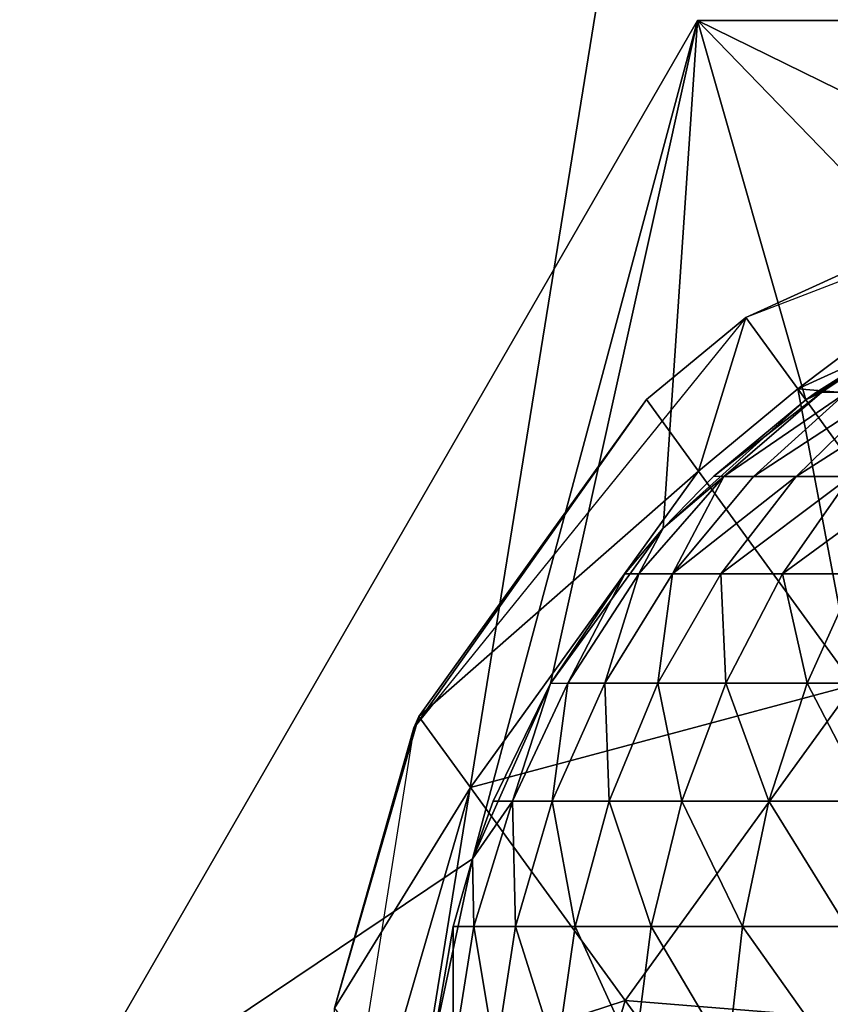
# Model space of a CAD drawing. Header units: millimetres. Extents: x 0 to 232, y 0 to 232.
# Tile 440 of 656: x 48.09 to 50.08, y 205.24 to 207.65. Entities that reach past the tile are written whole.
import ezdxf

# ---------------------------------------------------------------- set-up
doc = ezdxf.new("R2010")
doc.units = ezdxf.units.MM
doc.header["$LTSCALE"] = 25.4
doc.layers.get('0').update_dxf_attribs({"true_color": 0xff5454})

# ---------------------------------------------------------------- blocks, each defined once
blk = doc.blocks.new('WORKSHOP-C-6335.STL')
at = {"color": 0}
mesh = blk.add_polyface(dxfattribs=at)
corners = [(2.6499, 98.5523, 93.8177), (2.6499, 135.7677, 93.8177), (1.1477, 117.16, 93.8177), (7.1175, 80.4265, 93.8177), (6.1477, 117.16, 93.8177), (5.7628, 149.5545, 93.8177), (6.2817, 116.66, 93.8177), (6.6477, 116.294, 93.8177), (7.1477, 116.16, 93.8177), (14.4348, 63.2521, 93.8177), (7.6477, 116.294, 93.8177), (8.0137, 116.66, 93.8177), (8.1477, 117.16, 93.8177), (13.1477, 117.16, 93.8177), (14.6437, 99.5839, 93.8177), (24.4124, 47.4739, 93.8177), (19.0885, 82.5135, 93.8177), (26.3543, 66.4397, 93.8177), (36.7917, 33.5005, 93.8177), (36.232, 51.8251, 93.8177), (48.4376, 39.0901, 93.8177), (51.2522, 21.6939, 93.8177), (62.6198, 28.601, 93.8177), (67.4194, 12.3598, 93.8177), (78.3707, 20.6596, 93.8177), (84.8745, 5.7399, 93.8177), (82.2898, 12.0438, 93.8177), (82.1559, 12.5438, 93.8177), (82.6559, 11.6778, 93.8177), (83.1559, 11.5438, 93.8177), (83.6559, 11.6778, 93.8177), (84.0219, 12.0438, 93.8177), (84.1559, 12.5438, 93.8177), (7.1175, 153.8935, 93.8177), (6.2817, 117.66, 93.8177), (6.6477, 118.026, 93.8177), (7.1477, 118.16, 93.8177), (14.4348, 171.0679, 93.8177), (7.6477, 118.026, 93.8177), (8.0137, 117.66, 93.8177), (14.6437, 134.7361, 93.8177), (24.4124, 186.8461, 93.8177), (19.0885, 151.8065, 93.8177), (26.3543, 167.8803, 93.8177), (36.7917, 200.8195, 93.8177), (36.232, 182.4949, 93.8177), (48.4376, 195.2299, 93.8177), (47.4738, 209.9045, 93.8177), (51.2522, 212.6261, 93.8177), (57.1072, 202.0784, 93.8177), (67.4194, 221.9603, 93.8177), (62.6198, 205.719, 93.8177), (78.3707, 213.6605, 93.8177), (84.8745, 228.5801, 93.8177), (82.2898, 222.2762, 93.8177), (82.1559, 221.7762, 93.8177), (82.6559, 222.6422, 93.8177), (83.1559, 222.7762, 93.8177), (83.6559, 222.6422, 93.8177), (84.0219, 222.2762, 93.8177), (84.1559, 221.7762, 93.8177), (82.2898, 221.2762, 93.8177), (82.6559, 220.9102, 93.8177), (83.1559, 220.7762, 93.8177), (95.2371, 218.8257, 93.8177), (83.6559, 220.9102, 93.8177), (84.0219, 221.2762, 93.8177), (103.1655, 232.3142, 93.8177), (112.7338, 221.0663, 93.8177), (121.8186, 233.0659, 93.8177), (130.3576, 220.3176, 93.8177), (140.3507, 230.8157, 93.8177), (147.6013, 216.6013, 93.8177), (158.2819, 225.6219, 93.8177), (163.9689, 210.0243, 93.8177), (175.1477, 217.6189, 93.8177), (177.4092, 201.9217, 93.8177), (190.5114, 207.0142, 93.8177), (178.9896, 200.7757, 93.8177), (192.2312, 189.1216, 93.8177), (203.975, 194.0822, 93.8177), (203.3127, 175.3974, 93.8177), (205.1396, 181.8164, 93.8177), (205.2736, 181.3164, 93.8177), (211.9155, 159.9977, 93.8177), (205.6396, 180.9503, 93.8177), (206.1396, 180.8164, 93.8177), (206.6396, 180.9503, 93.8177), (207.0056, 181.3164, 93.8177), (207.1396, 181.8164, 93.8177), (203.975, 40.2378, 93.8177), (205.2736, 52.0036, 93.8177), (205.1396, 52.5036, 93.8177), (205.6396, 51.6376, 93.8177), (206.1396, 51.5036, 93.8177), (206.6396, 51.6376, 93.8177), (215.1898, 55.162, 93.8177), (207.0056, 52.0036, 93.8177), (207.1396, 52.5036, 93.8177), (211.9155, 74.3223, 93.8177), (214.4763, 80.5111, 93.8177), (217.7919, 90.9543, 93.8177), (223.8653, 71.6919, 93.8177), (220.7731, 108.3402, 93.8177), (220.7731, 125.9798, 93.8177), (206.6396, 182.6824, 93.8177), (215.1898, 179.158, 93.8177), (206.1396, 182.8164, 93.8177), (205.6396, 182.6824, 93.8177), (205.2736, 182.3164, 93.8177), (207.0056, 182.3164, 93.8177), (214.4763, 153.8089, 93.8177), (217.7919, 143.3657, 93.8177), (223.8653, 162.6281, 93.8177), (229.777, 89.3994, 93.8177), (229.777, 144.9206, 93.8177), (232.7716, 107.8259, 93.8177), (232.7716, 126.4941, 93.8177), (83.1559, 13.5438, 93.8177), (95.2371, 15.4942, 93.8177), (82.6559, 13.4098, 93.8177), (82.2898, 13.0438, 93.8177), (83.6559, 13.4098, 93.8177), (84.0219, 13.0438, 93.8177), (103.1655, 2.0058, 93.8177), (112.7338, 13.2537, 93.8177), (121.8186, 1.2541, 93.8177), (130.3576, 14.0023, 93.8177), (140.3507, 3.5043, 93.8177), (147.6013, 17.7187, 93.8177), (158.2819, 8.6981, 93.8177), (163.9689, 24.2957, 93.8177), (175.1477, 16.7011, 93.8177), (177.4092, 32.3983, 93.8177), (190.5114, 27.3058, 93.8177), (178.9896, 33.5443, 93.8177), (192.2312, 45.1984, 93.8177), (203.3127, 58.9226, 93.8177), (205.2736, 53.0036, 93.8177), (205.6396, 53.3696, 93.8177), (206.1396, 53.5036, 93.8177), (206.6396, 53.3696, 93.8177), (207.0056, 53.0036, 93.8177)]
mesh.append_faces([[corners[k] for k in face] for face in [(0, 1, 2), (115, 116, 117)]], dxfattribs={"vtx0": -1, "color": 0})
mesh.append_faces([[corners[k] for k in face] for face in [(1, 4, 5), (4, 3, 6), (6, 3, 7), (7, 3, 8), (8, 9, 10), (10, 9, 11), (11, 9, 12), (13, 9, 14), (14, 15, 16), (16, 15, 17), (17, 18, 19), (19, 18, 20), (20, 21, 22), (22, 23, 24), (26, 25, 28), (28, 25, 29), (29, 25, 30), (30, 25, 31), (31, 25, 32), (33, 36, 37), (37, 40, 41), (41, 43, 44), (44, 46, 47), (47, 46, 48), (48, 49, 50), (50, 52, 53), (54, 52, 55), (61, 52, 62), (62, 52, 63), (63, 64, 65), (65, 64, 66), (66, 64, 60), (53, 64, 67), (67, 68, 69), (69, 70, 71), (71, 72, 73), (73, 74, 75), (75, 76, 77), (77, 79, 80), (82, 81, 83), (83, 84, 85), (85, 84, 86), (86, 84, 87), (87, 84, 88), (88, 84, 89), (91, 90, 93), (93, 90, 94), (94, 90, 95), (95, 96, 97), (97, 96, 98), (99, 96, 100), (100, 96, 101), (101, 102, 103), (103, 102, 104), (80, 105, 106), (105, 80, 107), (107, 80, 108), (108, 80, 109), (109, 80, 82), (106, 112, 113), (113, 114, 115), (24, 118, 119), (118, 24, 120), (120, 24, 121), (121, 24, 27), (119, 124, 125), (125, 126, 127), (127, 128, 129), (129, 130, 131), (131, 132, 133), (133, 134, 135), (135, 134, 136), (136, 90, 137), (137, 138, 99)]], dxfattribs={"vtx0": -1, "vtx1": -1, "color": 0})
mesh.append_faces([[corners[k] for k in face] for face in [(1, 3, 4), (12, 9, 13), (24, 25, 26), (37, 12, 13), (53, 52, 54), (60, 64, 53), (80, 81, 82), (98, 96, 99), (106, 89, 84), (113, 104, 102), (119, 32, 25), (137, 90, 92)]], dxfattribs={"vtx0": -1, "vtx1": -1, "vtx2": -1, "color": 0})
mesh.append_faces([[corners[k] for k in face] for face in [(1, 0, 3), (8, 3, 9), (14, 9, 15), (17, 15, 18), (20, 18, 21), (22, 21, 23), (24, 23, 25), (24, 26, 27), (4, 33, 5), (33, 4, 34), (33, 34, 35), (33, 35, 36), (37, 36, 38), (37, 38, 39), (37, 39, 12), (37, 13, 40), (41, 40, 42), (41, 42, 43), (44, 43, 45), (44, 45, 46), (48, 46, 49), (50, 49, 51), (50, 51, 52), (53, 54, 56), (53, 56, 57), (53, 57, 58), (53, 58, 59), (53, 59, 60), (52, 61, 55), (63, 52, 64), (67, 64, 68), (69, 68, 70), (71, 70, 72), (73, 72, 74), (75, 74, 76), (77, 76, 78), (77, 78, 79), (80, 79, 81), (83, 81, 84), (90, 91, 92), (95, 90, 96), (101, 96, 102), (106, 105, 110), (106, 110, 89), (106, 84, 111), (106, 111, 112), (113, 112, 104), (113, 102, 114), (115, 114, 116), (119, 118, 122), (119, 122, 123), (119, 123, 32), (119, 25, 124), (125, 124, 126), (127, 126, 128), (129, 128, 130), (131, 130, 132), (133, 132, 134), (136, 134, 90), (137, 92, 138), (99, 138, 139), (99, 139, 140), (99, 140, 141), (99, 141, 142), (99, 142, 98)]], dxfattribs={"vtx0": -1, "vtx2": -1, "color": 0})
mesh = blk.add_polyface(dxfattribs=at)
corners = [(78.3707, 20.6596, 91.8178), (82.2898, 13.0438, 91.8178), (82.1559, 12.5438, 91.8178), (82.6559, 13.4098, 91.8178), (83.1559, 13.5438, 91.8178), (95.2371, 15.4942, 91.8178), (83.6559, 13.4098, 91.8178), (84.0219, 13.0438, 91.8178), (84.1559, 12.5438, 91.8178), (84.8745, 5.7399, 91.8178), (103.1655, 2.0058, 91.8178), (112.7338, 13.2537, 91.8178), (121.8186, 1.2541, 91.8178), (130.3576, 14.0023, 91.8178), (140.3507, 3.5043, 91.8178), (147.6013, 17.7187, 91.8178), (158.2819, 8.6981, 91.8178), (163.9689, 24.2957, 91.8178), (175.1477, 16.7011, 91.8178), (177.4092, 32.3983, 91.8178), (190.5114, 27.3058, 91.8178), (178.9896, 33.5443, 91.8178), (192.2312, 45.1984, 91.8178), (203.975, 40.2378, 91.8178), (203.3127, 58.9226, 91.8178), (205.1396, 52.5036, 91.8178), (205.2736, 53.0036, 91.8178), (211.9155, 74.3223, 91.8178), (205.6396, 53.3696, 91.8178), (206.1396, 53.5036, 91.8178), (206.6396, 53.3696, 91.8178), (207.0056, 53.0036, 91.8178), (207.1396, 52.5036, 91.8178), (203.975, 194.0822, 91.8178), (205.2736, 182.3164, 91.8178), (205.1396, 181.8164, 91.8178), (205.6396, 182.6824, 91.8178), (206.1396, 182.8164, 91.8178), (206.6396, 182.6824, 91.8178), (215.1898, 179.158, 91.8178), (207.0056, 182.3164, 91.8178), (207.1396, 181.8164, 91.8178), (211.9155, 159.9977, 91.8178), (214.4763, 153.8089, 91.8178), (217.7919, 143.3657, 91.8178), (223.8653, 162.6281, 91.8178), (220.7731, 125.9798, 91.8178), (220.7731, 108.3402, 91.8178), (206.6396, 51.6376, 91.8178), (215.1898, 55.162, 91.8178), (206.1396, 51.5036, 91.8178), (205.6396, 51.6376, 91.8178), (205.2736, 52.0036, 91.8178), (207.0056, 52.0036, 91.8178), (214.4763, 80.5111, 91.8178), (217.7919, 90.9543, 91.8178), (223.8653, 71.6919, 91.8178), (229.777, 144.9206, 91.8178), (229.777, 89.3994, 91.8178), (232.7716, 126.4941, 91.8178), (232.7716, 107.8259, 91.8178), (78.3707, 213.6605, 91.8178), (83.1559, 220.7762, 91.8178), (95.2371, 218.8257, 91.8178), (82.6559, 220.9102, 91.8178), (82.2898, 221.2762, 91.8178), (82.1559, 221.7762, 91.8178), (83.6559, 220.9102, 91.8178), (84.0219, 221.2762, 91.8178), (84.1559, 221.7762, 91.8178), (84.8745, 228.5801, 91.8178), (103.1655, 232.3142, 91.8178), (112.7338, 221.0663, 91.8178), (121.8186, 233.0659, 91.8178), (130.3576, 220.3176, 91.8178), (140.3507, 230.8157, 91.8178), (147.6013, 216.6013, 91.8178), (158.2819, 225.6219, 91.8178), (163.9689, 210.0243, 91.8178), (175.1477, 217.6189, 91.8178), (177.4092, 201.9217, 91.8178), (190.5114, 207.0142, 91.8178), (178.9896, 200.7757, 91.8178), (192.2312, 189.1216, 91.8178), (203.3127, 175.3974, 91.8178), (205.2736, 181.3164, 91.8178), (205.6396, 180.9503, 91.8178), (206.1396, 180.8164, 91.8178), (206.6396, 180.9503, 91.8178), (207.0056, 181.3164, 91.8178), (7.1175, 153.8935, 91.8178), (6.1477, 117.16, 91.8178), (5.7628, 149.5545, 91.8178), (6.2817, 117.66, 91.8178), (6.6477, 118.026, 91.8178), (7.1477, 118.16, 91.8178), (14.4348, 171.0679, 91.8178), (7.6477, 118.026, 91.8178), (8.0137, 117.66, 91.8178), (8.1477, 117.16, 91.8178), (13.1477, 117.16, 91.8178), (14.6437, 134.7361, 91.8178), (24.4124, 186.8461, 91.8178), (19.0885, 151.8065, 91.8178), (26.3543, 167.8803, 91.8178), (36.7917, 200.8195, 91.8178), (36.232, 182.4949, 91.8178), (48.4376, 195.2299, 91.8178), (47.4738, 209.9045, 91.8178), (51.2522, 212.6261, 91.8178), (57.1072, 202.0784, 91.8178), (67.4194, 221.9603, 91.8178), (62.6198, 205.719, 91.8178), (82.2898, 222.2762, 91.8178), (82.6559, 222.6422, 91.8178), (83.1559, 222.7762, 91.8178), (83.6559, 222.6422, 91.8178), (84.0219, 222.2762, 91.8178), (2.6499, 135.7677, 91.8178), (2.6499, 98.5523, 91.8178), (1.1477, 117.16, 91.8178), (7.1175, 80.4265, 91.8178), (6.2817, 116.66, 91.8178), (6.6477, 116.294, 91.8178), (7.1477, 116.16, 91.8178), (14.4348, 63.2521, 91.8178), (7.6477, 116.294, 91.8178), (8.0137, 116.66, 91.8178), (14.6437, 99.5839, 91.8178), (24.4124, 47.4739, 91.8178), (19.0885, 82.5135, 91.8178), (26.3543, 66.4397, 91.8178), (36.7917, 33.5005, 91.8178), (36.232, 51.8251, 91.8178), (48.4376, 39.0901, 91.8178), (51.2522, 21.6939, 91.8178), (62.6198, 28.601, 91.8178), (67.4194, 12.3598, 91.8178), (82.2898, 12.0438, 91.8178), (82.6559, 11.6778, 91.8178), (83.1559, 11.5438, 91.8178), (83.6559, 11.6778, 91.8178), (84.0219, 12.0438, 91.8178)]
mesh.append_faces([[corners[k] for k in face] for face in [(58, 59, 60), (118, 119, 120)]], dxfattribs={"vtx0": -1, "color": 0})
mesh.append_faces([[corners[k] for k in face] for face in [(1, 0, 3), (3, 0, 4), (4, 5, 6), (6, 5, 7), (7, 5, 8), (9, 5, 10), (10, 11, 12), (12, 13, 14), (14, 15, 16), (16, 17, 18), (18, 19, 20), (20, 22, 23), (25, 24, 26), (26, 27, 28), (28, 27, 29), (29, 27, 30), (30, 27, 31), (31, 27, 32), (34, 33, 36), (36, 33, 37), (37, 33, 38), (38, 39, 40), (40, 39, 41), (42, 39, 43), (43, 39, 44), (44, 45, 46), (46, 45, 47), (23, 48, 49), (48, 23, 50), (50, 23, 51), (51, 23, 52), (52, 23, 25), (49, 55, 56), (56, 57, 58), (61, 62, 63), (62, 61, 64), (64, 61, 65), (65, 61, 66), (63, 71, 72), (72, 73, 74), (74, 75, 76), (76, 77, 78), (78, 79, 80), (80, 81, 82), (82, 81, 83), (83, 33, 84), (84, 85, 42), (90, 91, 92), (91, 90, 93), (93, 90, 94), (94, 90, 95), (95, 96, 97), (97, 96, 98), (98, 96, 99), (100, 96, 101), (101, 102, 103), (103, 102, 104), (104, 105, 106), (106, 105, 107), (107, 109, 110), (110, 111, 112), (112, 111, 61), (113, 70, 114), (114, 70, 115), (115, 70, 116), (116, 70, 117), (117, 70, 69), (119, 91, 121), (121, 124, 125), (125, 128, 129), (129, 131, 132), (132, 134, 135), (135, 136, 137), (137, 0, 9), (138, 0, 2)]], dxfattribs={"vtx0": -1, "vtx1": -1, "color": 0})
mesh.append_faces([[corners[k] for k in face] for face in [(8, 5, 9), (23, 24, 25), (41, 39, 42), (49, 32, 27), (56, 47, 45), (63, 69, 70), (84, 33, 35), (99, 96, 100), (61, 70, 113), (119, 92, 91), (125, 99, 100), (9, 0, 138)]], dxfattribs={"vtx0": -1, "vtx1": -1, "vtx2": -1, "color": 0})
mesh.append_faces([[corners[k] for k in face] for face in [(0, 1, 2), (4, 0, 5), (10, 5, 11), (12, 11, 13), (14, 13, 15), (16, 15, 17), (18, 17, 19), (20, 19, 21), (20, 21, 22), (23, 22, 24), (26, 24, 27), (33, 34, 35), (38, 33, 39), (44, 39, 45), (49, 48, 53), (49, 53, 32), (49, 27, 54), (49, 54, 55), (56, 55, 47), (56, 45, 57), (58, 57, 59), (63, 62, 67), (63, 67, 68), (63, 68, 69), (63, 70, 71), (72, 71, 73), (74, 73, 75), (76, 75, 77), (78, 77, 79), (80, 79, 81), (83, 81, 33), (84, 35, 85), (42, 85, 86), (42, 86, 87), (42, 87, 88), (42, 88, 89), (42, 89, 41), (95, 90, 96), (101, 96, 102), (104, 102, 105), (107, 105, 108), (107, 108, 109), (110, 109, 111), (61, 111, 70), (61, 113, 66), (119, 118, 92), (121, 91, 122), (121, 122, 123), (121, 123, 124), (125, 124, 126), (125, 126, 127), (125, 127, 99), (125, 100, 128), (129, 128, 130), (129, 130, 131), (132, 131, 133), (132, 133, 134), (135, 134, 136), (137, 136, 0), (9, 138, 139), (9, 139, 140), (9, 140, 141), (9, 141, 142), (9, 142, 8)]], dxfattribs={"vtx0": -1, "vtx2": -1, "color": 0})
mesh = blk.add_polyface(dxfattribs=at)
corners = [(50.9036, 208.9019, 91.8178), (49.3159, 206.1519, 89.0178), (49.3159, 206.1519, 91.8178), (50.9036, 208.9019, 89.0178)]
mesh.append_faces([[corners[k] for k in face] for face in [(0, 1, 2), (1, 0, 3)]], dxfattribs={"vtx0": -1, "color": 0})
mesh = blk.add_polyface(dxfattribs=at)
corners = [(49.3159, 206.1519, 89.0178), (50.3515, 206.8472, 89.0178), (50.2537, 206.3871, 89.0178), (50.9036, 208.9019, 89.0178), (50.5428, 207.2769, 89.0178), (50.8193, 207.6574, 89.0178), (51.1688, 207.9722, 89.0178), (51.5762, 208.2074, 89.0178), (52.0235, 208.3527, 89.0178), (54.0791, 208.9019, 89.0178), (52.4913, 208.4019, 89.0178), (52.9591, 208.3527, 89.0178), (53.4065, 208.2074, 89.0178), (53.8139, 207.9722, 89.0178), (54.1634, 207.6574, 89.0178), (55.6668, 206.1519, 89.0178), (54.4399, 207.2769, 89.0178), (54.6312, 206.8472, 89.0178), (54.729, 206.3871, 89.0178), (54.729, 205.9167, 89.0178), (50.3515, 205.4566, 89.0178), (50.9036, 203.4019, 89.0178), (50.2537, 205.9167, 89.0178), (50.5428, 205.0269, 89.0178), (50.8193, 204.6463, 89.0178), (51.1688, 204.3316, 89.0178), (51.5762, 204.0964, 89.0178), (52.0235, 203.951, 89.0178), (54.0791, 203.4019, 89.0178), (52.4913, 203.9019, 89.0178), (52.9591, 203.951, 89.0178), (53.4065, 204.0964, 89.0178), (53.8139, 204.3316, 89.0178), (54.1634, 204.6463, 89.0178), (54.4399, 205.0269, 89.0178), (54.6312, 205.4566, 89.0178)]
mesh.append_faces([[corners[k] for k in face] for face in [(1, 3, 4), (4, 3, 5), (5, 3, 6), (6, 3, 7), (7, 3, 8), (8, 9, 10), (10, 9, 11), (11, 9, 12), (12, 9, 13), (13, 9, 14), (14, 15, 16), (16, 15, 17), (17, 15, 18), (18, 15, 19), (0, 20, 21), (20, 0, 22), (22, 0, 2), (21, 27, 28), (28, 33, 15)]], dxfattribs={"vtx0": -1, "vtx1": -1, "color": 0})
mesh.append_faces([[corners[k] for k in face] for face in [(0, 1, 2), (1, 0, 3), (8, 3, 9), (14, 9, 15), (21, 20, 23), (21, 23, 24), (21, 24, 25), (21, 25, 26), (21, 26, 27), (28, 27, 29), (28, 29, 30), (28, 30, 31), (28, 31, 32), (28, 32, 33), (15, 33, 34), (15, 34, 35), (15, 35, 19)]], dxfattribs={"vtx0": -1, "vtx2": -1, "color": 0})
mesh = blk.add_polyface(dxfattribs=at)
corners = [(50.9036, 208.9019, 91.8178), (54.0791, 208.9019, 89.0178), (50.9036, 208.9019, 89.0178), (54.0791, 208.9019, 91.8178)]
mesh.append_faces([[corners[k] for k in face] for face in [(0, 1, 2), (1, 0, 3)]], dxfattribs={"vtx0": -1, "color": 0})
mesh = blk.add_polyface(dxfattribs=at)
corners = [(51.9322, 208.5885, 126.6007), (52.23, 208.6382, 93.8177), (51.0219, 208.1744, 93.8177)]
mesh.append_faces([[corners[k] for k in face] for face in [(0, 1, 2)]], dxfattribs={"color": 0})
mesh = blk.add_polyface(dxfattribs=at)
corners = [(51.9322, 208.5885, 126.6007), (51.0219, 208.1744, 93.8177), (51.0219, 208.1744, 126.6007)]
mesh.append_faces([[corners[k] for k in face] for face in [(0, 1, 2)]], dxfattribs={"color": 0})
mesh = blk.add_polyface(dxfattribs=at)
corners = [(51.1491, 207.9993, 132.1983), (51.9322, 208.5885, 126.6007), (51.0219, 208.1744, 126.6007), (52.0591, 208.4139, 132.1828)]
mesh.append_faces([[corners[k] for k in face] for face in [(0, 1, 2), (1, 0, 3)]], dxfattribs={"vtx0": -1, "color": 0})
mesh = blk.add_polyface(dxfattribs=at)
corners = [(51.1491, 207.9993, 132.1983), (52.4389, 207.8912, 137.7317), (52.0591, 208.4139, 132.1828), (51.5299, 207.4751, 137.7625)]
mesh.append_faces([[corners[k] for k in face] for face in [(0, 1, 2), (1, 0, 3)]], dxfattribs={"vtx0": -1, "color": 0})
mesh = blk.add_polyface(dxfattribs=at)
corners = [(51.5762, 208.2074, 89.0178), (51.1954, 207.9912, 87.5178), (51.1688, 207.9722, 89.0178)]
mesh.append_faces([[corners[k] for k in face] for face in [(0, 1, 2)]], dxfattribs={"color": 0})
mesh = blk.add_polyface(dxfattribs=at)
corners = [(51.5762, 208.2074, 89.0178), (51.3985, 208.1186, 87.5178), (51.1954, 207.9912, 87.5178)]
mesh.append_faces([[corners[k] for k in face] for face in [(0, 1, 2)]], dxfattribs={"color": 0})
mesh = blk.add_polyface(dxfattribs=at)
corners = [(51.0219, 208.1744, 93.8177), (50.2075, 207.1687, 93.8177), (50.7785, 207.9729, 126.6007)]
mesh.append_faces([[corners[k] for k in face] for face in [(0, 1, 2)]], dxfattribs={"color": 0})
mesh = blk.add_polyface(dxfattribs=at)
corners = [(51.0219, 208.1744, 126.6007), (51.0219, 208.1744, 93.8177), (50.7785, 207.9729, 126.6007)]
mesh.append_faces([[corners[k] for k in face] for face in [(0, 1, 2)]], dxfattribs={"color": 0})
mesh = blk.add_polyface(dxfattribs=at)
corners = [(50.9056, 207.7978, 132.1967), (51.0219, 208.1744, 126.6007), (50.7785, 207.9729, 126.6007), (51.1491, 207.9993, 132.1983)]
mesh.append_faces([[corners[k] for k in face] for face in [(0, 1, 2), (1, 0, 3)]], dxfattribs={"vtx0": -1, "color": 0})
mesh = blk.add_polyface(dxfattribs=at)
corners = [(51.3985, 208.1186, 87.5178), (51.2082, 207.9909, 87.4601), (51.1954, 207.9912, 87.5178)]
mesh.append_faces([[corners[k] for k in face] for face in [(0, 1, 2)]], dxfattribs={"color": 0})
mesh = blk.add_polyface(dxfattribs=at)
corners = [(51.3985, 208.1186, 87.5178), (51.2695, 207.9909, 87.2755), (51.2082, 207.9909, 87.4601)]
mesh.append_faces([[corners[k] for k in face] for face in [(0, 1, 2)]], dxfattribs={"color": 0})
mesh = blk.add_polyface(dxfattribs=at)
corners = [(51.2864, 207.2738, 137.7594), (51.1491, 207.9993, 132.1983), (50.9056, 207.7978, 132.1967), (51.5299, 207.4751, 137.7625)]
mesh.append_faces([[corners[k] for k in face] for face in [(0, 1, 2), (1, 0, 3)]], dxfattribs={"vtx0": -1, "color": 0})
mesh = blk.add_polyface(dxfattribs=at)
corners = [(50.9438, 207.7852, 87.5178), (51.2082, 207.9909, 87.4601), (50.9683, 207.7848, 87.3997)]
mesh.append_faces([[corners[k] for k in face] for face in [(0, 1, 2)]], dxfattribs={"color": 0})
mesh = blk.add_polyface(dxfattribs=at)
corners = [(51.1688, 207.9722, 87.5178), (51.2082, 207.9909, 87.4601), (50.9438, 207.7852, 87.5178)]
mesh.append_faces([[corners[k] for k in face] for face in [(0, 1, 2)]], dxfattribs={"color": 0})
mesh = blk.add_polyface(dxfattribs=at)
corners = [(50.9683, 207.7848, 87.3997), (51.2695, 207.9909, 87.2755), (51.0411, 207.7848, 87.1805), (51.2082, 207.9909, 87.4601)]
mesh.append_faces([[corners[k] for k in face] for face in [(0, 1, 2), (1, 0, 3)]], dxfattribs={"vtx0": -1, "color": 0})
mesh = blk.add_polyface(dxfattribs=at)
corners = [(51.0411, 207.7848, 87.1805), (51.3571, 207.9909, 87.1018), (51.1451, 207.7848, 86.9744), (51.2695, 207.9909, 87.2755)]
mesh.append_faces([[corners[k] for k in face] for face in [(0, 1, 2), (1, 0, 3)]], dxfattribs={"vtx0": -1, "color": 0})
mesh = blk.add_polyface(dxfattribs=at)
corners = [(51.1451, 207.7848, 86.9744), (51.4693, 207.9909, 86.9429), (51.2783, 207.7848, 86.7858), (51.3571, 207.9909, 87.1018)]
mesh.append_faces([[corners[k] for k in face] for face in [(0, 1, 2), (1, 0, 3)]], dxfattribs={"vtx0": -1, "color": 0})
mesh = blk.add_polyface(dxfattribs=at)
corners = [(51.1688, 207.9722, 89.0178), (51.1954, 207.9912, 87.5178), (51.1688, 207.9722, 87.5178)]
mesh.append_faces([[corners[k] for k in face] for face in [(0, 1, 2)]], dxfattribs={"color": 0})
mesh = blk.add_polyface(dxfattribs=at)
corners = [(50.7785, 207.9729, 126.6007), (50.2075, 207.1687, 93.8177), (50.22, 207.1965, 126.6007)]
mesh.append_faces([[corners[k] for k in face] for face in [(0, 1, 2)]], dxfattribs={"color": 0})
mesh = blk.add_polyface(dxfattribs=at)
corners = [(50.9056, 207.7978, 132.1967), (50.22, 207.1965, 126.6007), (50.3467, 207.0221, 132.1736), (50.7785, 207.9729, 126.6007)]
mesh.append_faces([[corners[k] for k in face] for face in [(0, 1, 2), (1, 0, 3)]], dxfattribs={"vtx0": -1, "color": 0})
mesh = blk.add_polyface(dxfattribs=at)
corners = [(51.1688, 207.9722, 89.0178), (50.9438, 207.7852, 87.5178), (50.8193, 207.6574, 89.0178)]
mesh.append_faces([[corners[k] for k in face] for face in [(0, 1, 2)]], dxfattribs={"color": 0})
mesh = blk.add_polyface(dxfattribs=at)
corners = [(51.1688, 207.9722, 89.0178), (51.1688, 207.9722, 87.5178), (50.9438, 207.7852, 87.5178)]
mesh.append_faces([[corners[k] for k in face] for face in [(0, 1, 2)]], dxfattribs={"color": 0})
mesh = blk.add_polyface(dxfattribs=at)
corners = [(51.2864, 207.2738, 137.7594), (50.3467, 207.0221, 132.1736), (50.7259, 206.5003, 137.7132), (50.9056, 207.7978, 132.1967)]
mesh.append_faces([[corners[k] for k in face] for face in [(0, 1, 2), (1, 0, 3)]], dxfattribs={"vtx0": -1, "color": 0})
mesh = blk.add_polyface(dxfattribs=at)
corners = [(50.9683, 207.7848, 87.3997), (50.7593, 207.5456, 87.347), (50.8193, 207.6574, 87.5178)]
mesh.append_faces([[corners[k] for k in face] for face in [(0, 1, 2)]], dxfattribs={"color": 0})
mesh = blk.add_polyface(dxfattribs=at)
corners = [(50.9683, 207.7848, 87.3997), (50.842, 207.5456, 87.0978), (50.7593, 207.5456, 87.347), (51.0411, 207.7848, 87.1805)]
mesh.append_faces([[corners[k] for k in face] for face in [(0, 1, 2), (1, 0, 3)]], dxfattribs={"vtx0": -1, "color": 0})
mesh = blk.add_polyface(dxfattribs=at)
corners = [(50.9438, 207.7852, 87.5178), (50.8193, 207.6574, 87.5178), (50.8193, 207.6574, 89.0178)]
mesh.append_faces([[corners[k] for k in face] for face in [(0, 1, 2)]], dxfattribs={"color": 0})
mesh = blk.add_polyface(dxfattribs=at)
corners = [(50.9438, 207.7852, 87.5178), (50.9683, 207.7848, 87.3997), (50.8193, 207.6574, 87.5178)]
mesh.append_faces([[corners[k] for k in face] for face in [(0, 1, 2)]], dxfattribs={"color": 0})
mesh = blk.add_polyface(dxfattribs=at)
corners = [(50.842, 207.5456, 87.0978), (51.1451, 207.7848, 86.9744), (50.9603, 207.5456, 86.8634), (51.0411, 207.7848, 87.1805)]
mesh.append_faces([[corners[k] for k in face] for face in [(0, 1, 2), (1, 0, 3)]], dxfattribs={"vtx0": -1, "color": 0})
mesh = blk.add_polyface(dxfattribs=at)
corners = [(50.9603, 207.5456, 86.8634), (51.2783, 207.7848, 86.7858), (51.1117, 207.5456, 86.6488), (51.1451, 207.7848, 86.9744)]
mesh.append_faces([[corners[k] for k in face] for face in [(0, 1, 2), (1, 0, 3)]], dxfattribs={"vtx0": -1, "color": 0})
mesh = blk.add_polyface(dxfattribs=at)
corners = [(51.1117, 207.5456, 86.6488), (51.4376, 207.7848, 86.6187), (51.293, 207.5456, 86.4588), (51.2783, 207.7848, 86.7858)]
mesh.append_faces([[corners[k] for k in face] for face in [(0, 1, 2), (1, 0, 3)]], dxfattribs={"vtx0": -1, "color": 0})
mesh = blk.add_polyface(dxfattribs=at)
corners = [(50.8193, 207.6574, 89.0178), (50.7251, 207.5458, 87.5178), (50.5428, 207.2769, 89.0178)]
mesh.append_faces([[corners[k] for k in face] for face in [(0, 1, 2)]], dxfattribs={"color": 0})
mesh = blk.add_polyface(dxfattribs=at)
corners = [(50.8193, 207.6574, 87.5178), (50.7251, 207.5458, 87.5178), (50.8193, 207.6574, 89.0178)]
mesh.append_faces([[corners[k] for k in face] for face in [(0, 1, 2)]], dxfattribs={"color": 0})
mesh = blk.add_polyface(dxfattribs=at)
corners = [(50.8193, 207.6574, 87.5178), (50.7593, 207.5456, 87.347), (50.7251, 207.5458, 87.5178)]
mesh.append_faces([[corners[k] for k in face] for face in [(0, 1, 2)]], dxfattribs={"color": 0})
mesh = blk.add_polyface(dxfattribs=at)
corners = [(50.7251, 207.5458, 87.5178), (50.5428, 207.2769, 87.5178), (50.5428, 207.2769, 89.0178)]
mesh.append_faces([[corners[k] for k in face] for face in [(0, 1, 2)]], dxfattribs={"color": 0})
mesh = blk.add_polyface(dxfattribs=at)
corners = [(50.7251, 207.5458, 87.5178), (50.5852, 207.2783, 87.3031), (50.5428, 207.2769, 87.5178)]
mesh.append_faces([[corners[k] for k in face] for face in [(0, 1, 2)]], dxfattribs={"color": 0})
mesh = blk.add_polyface(dxfattribs=at)
corners = [(50.7251, 207.5458, 87.5178), (50.7593, 207.5456, 87.347), (50.5852, 207.2783, 87.3031)]
mesh.append_faces([[corners[k] for k in face] for face in [(0, 1, 2)]], dxfattribs={"color": 0})
mesh = blk.add_polyface(dxfattribs=at)
corners = [(50.7593, 207.5456, 87.347), (50.6762, 207.2783, 87.0289), (50.5852, 207.2783, 87.3031), (50.842, 207.5456, 87.0978)]
mesh.append_faces([[corners[k] for k in face] for face in [(0, 1, 2), (1, 0, 3)]], dxfattribs={"vtx0": -1, "color": 0})
mesh = blk.add_polyface(dxfattribs=at)
corners = [(50.842, 207.5456, 87.0978), (50.8064, 207.2783, 86.7709), (50.6762, 207.2783, 87.0289), (50.9603, 207.5456, 86.8634)]
mesh.append_faces([[corners[k] for k in face] for face in [(0, 1, 2), (1, 0, 3)]], dxfattribs={"vtx0": -1, "color": 0})
mesh = blk.add_polyface(dxfattribs=at)
corners = [(50.9603, 207.5456, 86.8634), (50.973, 207.2783, 86.5348), (50.8064, 207.2783, 86.7709), (51.1117, 207.5456, 86.6488)]
mesh.append_faces([[corners[k] for k in face] for face in [(0, 1, 2), (1, 0, 3)]], dxfattribs={"vtx0": -1, "color": 0})
mesh = blk.add_polyface(dxfattribs=at)
corners = [(51.1117, 207.5456, 86.6488), (51.1725, 207.2783, 86.3257), (50.973, 207.2783, 86.5348), (51.293, 207.5456, 86.4588)]
mesh.append_faces([[corners[k] for k in face] for face in [(0, 1, 2), (1, 0, 3)]], dxfattribs={"vtx0": -1, "color": 0})
mesh = blk.add_polyface(dxfattribs=at)
corners = [(51.293, 207.5456, 86.4588), (51.4005, 207.2783, 86.1481), (51.1725, 207.2783, 86.3257), (51.5001, 207.5456, 86.2975)]
mesh.append_faces([[corners[k] for k in face] for face in [(0, 1, 2), (1, 0, 3)]], dxfattribs={"vtx0": -1, "color": 0})
mesh = blk.add_polyface(dxfattribs=at)
corners = [(50.5428, 207.2769, 89.0178), (50.4026, 206.9884, 87.5178), (50.3515, 206.8472, 89.0178)]
mesh.append_faces([[corners[k] for k in face] for face in [(0, 1, 2)]], dxfattribs={"color": 0})
mesh = blk.add_polyface(dxfattribs=at)
corners = [(50.5428, 207.2769, 87.5178), (50.4026, 206.9884, 87.5178), (50.5428, 207.2769, 89.0178)]
mesh.append_faces([[corners[k] for k in face] for face in [(0, 1, 2)]], dxfattribs={"color": 0})
mesh = blk.add_polyface(dxfattribs=at)
corners = [(50.5428, 207.2769, 87.5178), (50.4496, 206.9883, 87.269), (50.4026, 206.9884, 87.5178)]
mesh.append_faces([[corners[k] for k in face] for face in [(0, 1, 2)]], dxfattribs={"color": 0})
mesh = blk.add_polyface(dxfattribs=at)
corners = [(50.5852, 207.2783, 87.3031), (50.4496, 206.9883, 87.269), (50.5428, 207.2769, 87.5178)]
mesh.append_faces([[corners[k] for k in face] for face in [(0, 1, 2)]], dxfattribs={"color": 0})
mesh = blk.add_polyface(dxfattribs=at)
corners = [(50.5852, 207.2783, 87.3031), (50.5471, 206.9883, 86.9752), (50.4496, 206.9883, 87.269), (50.6762, 207.2783, 87.0289)]
mesh.append_faces([[corners[k] for k in face] for face in [(0, 1, 2), (1, 0, 3)]], dxfattribs={"vtx0": -1, "color": 0})
mesh = blk.add_polyface(dxfattribs=at)
corners = [(50.6762, 207.2783, 87.0289), (50.6865, 206.9883, 86.6989), (50.5471, 206.9883, 86.9752), (50.8064, 207.2783, 86.7709)]
mesh.append_faces([[corners[k] for k in face] for face in [(0, 1, 2), (1, 0, 3)]], dxfattribs={"vtx0": -1, "color": 0})
mesh = blk.add_polyface(dxfattribs=at)
corners = [(50.8064, 207.2783, 86.7709), (50.865, 206.9883, 86.446), (50.6865, 206.9883, 86.6989), (50.973, 207.2783, 86.5348)]
mesh.append_faces([[corners[k] for k in face] for face in [(0, 1, 2), (1, 0, 3)]], dxfattribs={"vtx0": -1, "color": 0})
mesh = blk.add_polyface(dxfattribs=at)
corners = [(50.973, 207.2783, 86.5348), (51.0787, 206.9883, 86.222), (50.865, 206.9883, 86.446), (51.1725, 207.2783, 86.3257)]
mesh.append_faces([[corners[k] for k in face] for face in [(0, 1, 2), (1, 0, 3)]], dxfattribs={"vtx0": -1, "color": 0})
mesh = blk.add_polyface(dxfattribs=at)
corners = [(51.1725, 207.2783, 86.3257), (51.3229, 206.9883, 86.0318), (51.0787, 206.9883, 86.222), (51.4005, 207.2783, 86.1481)]
mesh.append_faces([[corners[k] for k in face] for face in [(0, 1, 2), (1, 0, 3)]], dxfattribs={"vtx0": -1, "color": 0})
mesh = blk.add_polyface(dxfattribs=at)
corners = [(51.9184, 206.4038, 143.2554), (50.7259, 206.5003, 137.7132), (51.3553, 205.6339, 143.1865), (51.2864, 207.2738, 137.7594)]
mesh.append_faces([[corners[k] for k in face] for face in [(0, 1, 2), (1, 0, 3)]], dxfattribs={"vtx0": -1, "color": 0})
mesh = blk.add_polyface(dxfattribs=at)
corners = [(50.22, 207.1965, 126.6007), (50.2075, 207.1687, 93.8177), (50.0131, 206.4813, 126.6007)]
mesh.append_faces([[corners[k] for k in face] for face in [(0, 1, 2)]], dxfattribs={"color": 0})
mesh = blk.add_polyface(dxfattribs=at)
corners = [(50.3467, 207.0221, 132.1736), (50.0131, 206.4813, 126.6007), (50.139, 206.3081, 132.1383), (50.22, 207.1965, 126.6007)]
mesh.append_faces([[corners[k] for k in face] for face in [(0, 1, 2), (1, 0, 3)]], dxfattribs={"vtx0": -1, "color": 0})
mesh = blk.add_polyface(dxfattribs=at)
corners = [(50.2075, 207.1687, 93.8177), (50.005, 205.8905, 93.8177), (50.0131, 206.4813, 126.6007)]
mesh.append_faces([[corners[k] for k in face] for face in [(0, 1, 2)]], dxfattribs={"color": 0})
mesh = blk.add_polyface(dxfattribs=at)
corners = [(50.7259, 206.5003, 137.7132), (50.139, 206.3081, 132.1383), (50.5158, 205.7895, 137.6429), (50.3467, 207.0221, 132.1736)]
mesh.append_faces([[corners[k] for k in face] for face in [(0, 1, 2), (1, 0, 3)]], dxfattribs={"vtx0": -1, "color": 0})
mesh = blk.add_polyface(dxfattribs=at)
corners = [(50.4026, 206.9884, 87.5178), (50.3515, 206.8472, 87.5178), (50.3515, 206.8472, 89.0178)]
mesh.append_faces([[corners[k] for k in face] for face in [(0, 1, 2)]], dxfattribs={"color": 0})
mesh = blk.add_polyface(dxfattribs=at)
corners = [(50.4026, 206.9884, 87.5178), (50.4496, 206.9883, 87.269), (50.3515, 206.8472, 87.5178)]
mesh.append_faces([[corners[k] for k in face] for face in [(0, 1, 2)]], dxfattribs={"color": 0})
mesh = blk.add_polyface(dxfattribs=at)
corners = [(50.4496, 206.9883, 87.269), (50.3552, 206.6814, 87.2452), (50.3515, 206.8472, 87.5178)]
mesh.append_faces([[corners[k] for k in face] for face in [(0, 1, 2)]], dxfattribs={"color": 0})
mesh = blk.add_polyface(dxfattribs=at)
corners = [(50.4496, 206.9883, 87.269), (50.4572, 206.6814, 86.9378), (50.3552, 206.6814, 87.2452), (50.5471, 206.9883, 86.9752)]
mesh.append_faces([[corners[k] for k in face] for face in [(0, 1, 2), (1, 0, 3)]], dxfattribs={"vtx0": -1, "color": 0})
mesh = blk.add_polyface(dxfattribs=at)
corners = [(50.5471, 206.9883, 86.9752), (50.6031, 206.6814, 86.6488), (50.4572, 206.6814, 86.9378), (50.6865, 206.9883, 86.6989)]
mesh.append_faces([[corners[k] for k in face] for face in [(0, 1, 2), (1, 0, 3)]], dxfattribs={"vtx0": -1, "color": 0})
mesh = blk.add_polyface(dxfattribs=at)
corners = [(50.6865, 206.9883, 86.6989), (50.7899, 206.6814, 86.3842), (50.6031, 206.6814, 86.6488), (50.865, 206.9883, 86.446)]
mesh.append_faces([[corners[k] for k in face] for face in [(0, 1, 2), (1, 0, 3)]], dxfattribs={"vtx0": -1, "color": 0})
mesh = blk.add_polyface(dxfattribs=at)
corners = [(50.865, 206.9883, 86.446), (51.0134, 206.6814, 86.1499), (50.7899, 206.6814, 86.3842), (51.0787, 206.9883, 86.222)]
mesh.append_faces([[corners[k] for k in face] for face in [(0, 1, 2), (1, 0, 3)]], dxfattribs={"vtx0": -1, "color": 0})
mesh = blk.add_polyface(dxfattribs=at)
corners = [(51.0787, 206.9883, 86.222), (51.2689, 206.6814, 85.9508), (51.0134, 206.6814, 86.1499), (51.3229, 206.9883, 86.0318)]
mesh.append_faces([[corners[k] for k in face] for face in [(0, 1, 2), (1, 0, 3)]], dxfattribs={"vtx0": -1, "color": 0})
mesh = blk.add_polyface(dxfattribs=at)
corners = [(50.3515, 206.8472, 89.0178), (50.3045, 206.6814, 87.5178), (50.2537, 206.3871, 89.0178)]
mesh.append_faces([[corners[k] for k in face] for face in [(0, 1, 2)]], dxfattribs={"color": 0})
mesh = blk.add_polyface(dxfattribs=at)
corners = [(50.3515, 206.8472, 87.5178), (50.3045, 206.6814, 87.5178), (50.3515, 206.8472, 89.0178)]
mesh.append_faces([[corners[k] for k in face] for face in [(0, 1, 2)]], dxfattribs={"color": 0})
mesh = blk.add_polyface(dxfattribs=at)
corners = [(50.3515, 206.8472, 87.5178), (50.3552, 206.6814, 87.2452), (50.3045, 206.6814, 87.5178)]
mesh.append_faces([[corners[k] for k in face] for face in [(0, 1, 2)]], dxfattribs={"color": 0})
mesh = blk.add_polyface(dxfattribs=at)
corners = [(50.3045, 206.6814, 87.5178), (50.2537, 206.3871, 87.5178), (50.2537, 206.3871, 89.0178)]
mesh.append_faces([[corners[k] for k in face] for face in [(0, 1, 2)]], dxfattribs={"color": 0})
mesh = blk.add_polyface(dxfattribs=at)
corners = [(50.3045, 206.6814, 87.5178), (50.304, 206.3637, 87.2323), (50.2537, 206.3871, 87.5178)]
mesh.append_faces([[corners[k] for k in face] for face in [(0, 1, 2)]], dxfattribs={"color": 0})
mesh = blk.add_polyface(dxfattribs=at)
corners = [(50.3045, 206.6814, 87.5178), (50.3552, 206.6814, 87.2452), (50.304, 206.3637, 87.2323)]
mesh.append_faces([[corners[k] for k in face] for face in [(0, 1, 2)]], dxfattribs={"color": 0})
mesh = blk.add_polyface(dxfattribs=at)
corners = [(50.3552, 206.6814, 87.2452), (50.4084, 206.3637, 86.9176), (50.304, 206.3637, 87.2323), (50.4572, 206.6814, 86.9378)]
mesh.append_faces([[corners[k] for k in face] for face in [(0, 1, 2), (1, 0, 3)]], dxfattribs={"vtx0": -1, "color": 0})
mesh = blk.add_polyface(dxfattribs=at)
corners = [(50.4572, 206.6814, 86.9378), (50.5579, 206.3637, 86.6216), (50.4084, 206.3637, 86.9176), (50.6031, 206.6814, 86.6488)]
mesh.append_faces([[corners[k] for k in face] for face in [(0, 1, 2), (1, 0, 3)]], dxfattribs={"vtx0": -1, "color": 0})
mesh = blk.add_polyface(dxfattribs=at)
corners = [(50.6031, 206.6814, 86.6488), (50.7491, 206.3637, 86.3506), (50.5579, 206.3637, 86.6216), (50.7899, 206.6814, 86.3842)]
mesh.append_faces([[corners[k] for k in face] for face in [(0, 1, 2), (1, 0, 3)]], dxfattribs={"vtx0": -1, "color": 0})
mesh = blk.add_polyface(dxfattribs=at)
corners = [(50.7899, 206.6814, 86.3842), (50.978, 206.3637, 86.1107), (50.7491, 206.3637, 86.3506), (51.0134, 206.6814, 86.1499)]
mesh.append_faces([[corners[k] for k in face] for face in [(0, 1, 2), (1, 0, 3)]], dxfattribs={"vtx0": -1, "color": 0})
mesh = blk.add_polyface(dxfattribs=at)
corners = [(51.0134, 206.6814, 86.1499), (51.2396, 206.3637, 85.9069), (50.978, 206.3637, 86.1107), (51.2689, 206.6814, 85.9508)]
mesh.append_faces([[corners[k] for k in face] for face in [(0, 1, 2), (1, 0, 3)]], dxfattribs={"vtx0": -1, "color": 0})
mesh = blk.add_polyface(dxfattribs=at)
corners = [(51.3553, 205.6339, 143.1865), (50.5158, 205.7895, 137.6429), (51.1412, 204.9286, 143.0815), (50.7259, 206.5003, 137.7132)]
mesh.append_faces([[corners[k] for k in face] for face in [(0, 1, 2), (1, 0, 3)]], dxfattribs={"vtx0": -1, "color": 0})

msp = doc.modelspace()

# ---------------------------------------------------------------- block references
at = {"color": 250, "true_color": 0x262626}
msp.add_blockref('WORKSHOP-C-6335.STL', (-1.1477, -1.2541, -85.5183), dxfattribs=at)

doc.saveas('drawing.dxf')
